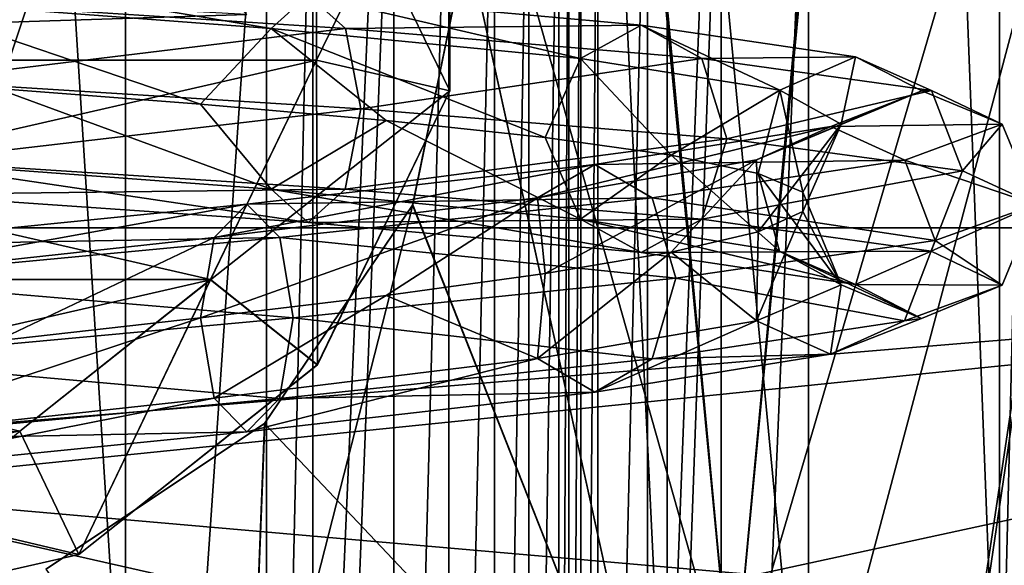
# Model space of a CAD drawing. Header units: millimetres. Extents: x -147 to 148, y -145 to 204.
# Tile 475 of 571: x 90.52 to 92.68, y 12.12 to 13.32. Entities that reach past the tile are written whole.
import ezdxf

# ---------------------------------------------------------------- set-up
doc = ezdxf.new("R2010")
doc.units = ezdxf.units.MM
doc.header["$LTSCALE"] = 26.699852
for name, color, linetype in [('1221', 7, 'CONTINUOUS'), ('1498', 7, 'CONTINUOUS'), ('1505', 7, 'CONTINUOUS'), ('1508', 7, 'CONTINUOUS'), ('1510', 7, 'CONTINUOUS'), ('1511', 7, 'CONTINUOUS'), ('1512', 7, 'CONTINUOUS'), ('1514', 7, 'CONTINUOUS'), ('1523', 7, 'CONTINUOUS'), ('1524', 7, 'CONTINUOUS'), ('1527', 7, 'CONTINUOUS'), ('1905', 7, 'CONTINUOUS'), ('1967', 7, 'CONTINUOUS'), ('1969', 7, 'CONTINUOUS'), ('1985', 7, 'CONTINUOUS'), ('2007', 7, 'CONTINUOUS'), ('2011', 7, 'CONTINUOUS'), ('743', 7, 'CONTINUOUS'), ('744', 7, 'CONTINUOUS'), ('765', 7, 'CONTINUOUS'), ('767', 7, 'CONTINUOUS'), ('916', 7, 'CONTINUOUS')]:
    doc.layers.add(name, color=color, linetype=linetype)

msp = doc.modelspace()

# ---------------------------------------------------------------- linework, layer by layer
at = {"layer": '1221', "color": 7, "linetype": 'CONTINUOUS', "true_color": 0xd8d8d8}
for points in [[(90.75, 9.5, 91.4), (90.75, 14, 91.4), (91.06, 14, 91.3507), (90.75, 9.5, 91.4)], [(90.75, 9.5, 91.4), (91.06, 14, 91.3507), (91.06, 9.5, 91.3507), (90.75, 9.5, 91.4)], [(91.06, 14, 91.3507), (91.1619, 14, 91.3112), (91.06, 9.5, 91.3507), (91.06, 14, 91.3507)], [(91.1619, 14, 91.3112), (91.1619, 9.5, 91.3112), (91.06, 9.5, 91.3507), (91.1619, 14, 91.3112)], [(91.1619, 14, 91.3112), (91.3394, 14, 91.2078), (91.1619, 9.5, 91.3112), (91.1619, 14, 91.3112)], [(91.1619, 9.5, 91.3112), (91.3394, 14, 91.2078), (91.3394, 9.5, 91.2078), (91.1619, 9.5, 91.3112)], [(91.3394, 14, 91.2078), (91.4604, 14, 91.1038), (91.3394, 9.5, 91.2078), (91.3394, 14, 91.2078)], [(91.3394, 9.5, 91.2078), (91.4604, 14, 91.1038), (91.4604, 9.5, 91.1038), (91.3394, 9.5, 91.2078)], [(91.4604, 14, 91.1038), (91.5606, 14, 90.9856), (91.4604, 9.5, 91.1038), (91.4604, 14, 91.1038)], [(91.4604, 9.5, 91.1038), (91.5606, 14, 90.9856), (91.5606, 9.5, 90.9856), (91.4604, 9.5, 91.1038)], [(91.5606, 14, 90.9856), (91.6357, 14, 90.8642), (91.5606, 9.5, 90.9856), (91.5606, 14, 90.9856)], [(91.5606, 9.5, 90.9856), (91.6357, 14, 90.8642), (91.6357, 9.5, 90.8642), (91.5606, 9.5, 90.9856)], [(91.6357, 14, 90.8642), (91.7021, 14, 90.7058), (91.6357, 9.5, 90.8642), (91.6357, 14, 90.8642)], [(91.6357, 9.5, 90.8642), (91.7021, 14, 90.7058), (91.7021, 9.5, 90.7058), (91.6357, 9.5, 90.8642)], [(91.7021, 14, 90.7058), (91.724, 14, 90.6266), (91.7021, 9.5, 90.7058), (91.7021, 14, 90.7058)], [(91.724, 14, 90.6266), (91.724, 9.5, 90.6266), (91.7021, 9.5, 90.7058), (91.724, 14, 90.6266)], [(91.75, 14, 90.4), (91.75, 9.5, 90.4), (91.724, 9.5, 90.6266), (91.75, 14, 90.4)], [(91.724, 14, 90.6266), (91.75, 14, 90.4), (91.724, 9.5, 90.6266), (91.724, 14, 90.6266)]]:
    msp.add_3dface(points, dxfattribs=at)
at = {"layer": '1498', "color": 7, "linetype": 'CONTINUOUS', "true_color": 0xd8d8d8}
for points in [[(91.5, 13.494, 86.8394), (91.9397, 11.5, 86.5698), (91.0198, 30.5, 87.0385), (91.5, 13.494, 86.8394)], [(91.0198, 30.5, 87.0385), (91.9397, 11.5, 86.5698), (91.9397, 30.5, 86.5698), (91.0198, 30.5, 87.0385)], [(91.9397, 30.5, 81.2302), (91.9397, 11.5, 81.2302), (91.5, 13.4951, 80.9606), (91.9397, 30.5, 81.2302)], [(92.6698, 11.5, 81.9603), (91.9397, 11.5, 81.2302), (92.6698, 30.5, 81.9603), (92.6698, 11.5, 81.9603)], [(92.6698, 30.5, 81.9603), (91.9397, 11.5, 81.2302), (91.9397, 30.5, 81.2302), (92.6698, 30.5, 81.9603)], [(91.9397, 11.5, 86.5698), (92.6698, 11.5, 85.8397), (91.9397, 30.5, 86.5698), (91.9397, 11.5, 86.5698)], [(91.9397, 30.5, 86.5698), (92.6698, 11.5, 85.8397), (92.6698, 30.5, 85.8397), (91.9397, 30.5, 86.5698)], [(93.1385, 11.5, 82.8802), (92.6698, 11.5, 81.9603), (93.1385, 30.5, 82.8802), (93.1385, 11.5, 82.8802)], [(93.1385, 30.5, 82.8802), (92.6698, 11.5, 81.9603), (92.6698, 30.5, 81.9603), (93.1385, 30.5, 82.8802)], [(92.6698, 11.5, 85.8397), (93.1385, 11.5, 84.9198), (92.6698, 30.5, 85.8397), (92.6698, 11.5, 85.8397)], [(92.6698, 30.5, 85.8397), (93.1385, 11.5, 84.9198), (93.1385, 30.5, 84.9198), (92.6698, 30.5, 85.8397)], [(91.3808, 12.914, 86.8972), (91.9397, 11.5, 86.5698), (91.5, 13.494, 86.8394), (91.3808, 12.914, 86.8972)], [(91.5, 13.4951, 80.9606), (91.9397, 11.5, 81.2302), (91.3813, 12.9152, 80.903), (91.5, 13.4951, 80.9606)], [(91.9397, 11.5, 81.2302), (91.0198, 11.5, 80.7615), (91.3813, 12.9152, 80.903), (91.9397, 11.5, 81.2302)], [(91.3813, 12.9152, 80.903), (91.0198, 11.5, 80.7615), (91.0565, 12.4352, 80.7737), (91.3813, 12.9152, 80.903)], [(91.0558, 12.4346, 87.0265), (91.9397, 11.5, 86.5698), (91.3808, 12.914, 86.8972), (91.0558, 12.4346, 87.0265)], [(90.5756, 12.1148, 87.1494), (91.0198, 11.5, 87.0385), (91.0558, 12.4346, 87.0265), (90.5756, 12.1148, 87.1494)], [(91.0565, 12.4352, 80.7737), (91.0198, 11.5, 80.7615), (90.576, 12.115, 80.6507), (91.0565, 12.4352, 80.7737)], [(91.0198, 11.5, 87.0385), (91.9397, 11.5, 86.5698), (91.0558, 12.4346, 87.0265), (91.0198, 11.5, 87.0385)]]:
    msp.add_3dface(points, dxfattribs=at)
at = {"layer": '1505', "color": 7, "linetype": 'CONTINUOUS', "true_color": 0xd8d8d8}
for points in [[(91.3808, 12.914, 86.8972), (91.5, 13.494, 86.8394), (91.3813, 12.9152, 80.903), (91.3808, 12.914, 86.8972)], [(91.5, 13.494, 86.8394), (91.5, 13.4951, 80.9606), (91.3813, 12.9152, 80.903), (91.5, 13.494, 86.8394)], [(91.0558, 12.4346, 87.0265), (91.3808, 12.914, 86.8972), (91.0565, 12.4352, 80.7737), (91.0558, 12.4346, 87.0265)], [(91.3808, 12.914, 86.8972), (91.3813, 12.9152, 80.903), (91.0565, 12.4352, 80.7737), (91.3808, 12.914, 86.8972)], [(90.5756, 12.1148, 87.1494), (91.0558, 12.4346, 87.0265), (90.576, 12.115, 80.6507), (90.5756, 12.1148, 87.1494)], [(91.0558, 12.4346, 87.0265), (91.0565, 12.4352, 80.7737), (90.576, 12.115, 80.6507), (91.0558, 12.4346, 87.0265)]]:
    msp.add_3dface(points, dxfattribs=at)
at = {"layer": '1508', "linetype": 'CONTINUOUS'}
for points in [[(88.8302, 13.2325, 69.9), (88.8302, 13.7675, 69.9), (91.1698, 13.7675, 69.9), (88.8302, 13.2325, 69.9)], [(91.1698, 13.2325, 69.9), (88.8302, 13.2325, 69.9), (91.1698, 13.7675, 69.9), (91.1698, 13.2325, 69.9)], [(89.0628, 12.7506, 69.9), (88.8302, 13.2325, 69.9), (90.9372, 12.7506, 69.9), (89.0628, 12.7506, 69.9)], [(90.9372, 12.7506, 69.9), (88.8302, 13.2325, 69.9), (91.1698, 13.2325, 69.9), (90.9372, 12.7506, 69.9)], [(90.5178, 12.4175, 69.9), (89.0628, 12.7506, 69.9), (90.9372, 12.7506, 69.9), (90.5178, 12.4175, 69.9)]]:
    msp.add_3dface(points, dxfattribs=at)
at = {"layer": '1510', "linetype": 'CONTINUOUS'}
for points in [[(91.1698, 13.2325, 90.4), (91.1698, 13.7675, 90.4), (88.8302, 13.2325, 90.4), (91.1698, 13.2325, 90.4)], [(88.8302, 13.2325, 90.4), (91.1698, 13.7675, 90.4), (88.8302, 13.7675, 90.4), (88.8302, 13.2325, 90.4)], [(89.0629, 12.7506, 90.4), (91.1698, 13.2325, 90.4), (88.8302, 13.2325, 90.4), (89.0629, 12.7506, 90.4)], [(90.9371, 12.7505, 90.4), (91.1698, 13.2325, 90.4), (89.0629, 12.7506, 90.4), (90.9371, 12.7505, 90.4)], [(89.4822, 12.4175, 90.4), (90.9371, 12.7505, 90.4), (89.0629, 12.7506, 90.4), (89.4822, 12.4175, 90.4)], [(90.5178, 12.4175, 90.4), (90.9371, 12.7505, 90.4), (89.4822, 12.4175, 90.4), (90.5178, 12.4175, 90.4)]]:
    msp.add_3dface(points, dxfattribs=at)
at = {"layer": '1511', "linetype": 'CONTINUOUS'}
for points in [[(91.4622, 13.8344, 70.2), (91.4623, 13.8343, 90.1), (91.4623, 13.1656, 70.2), (91.4622, 13.8344, 70.2)], [(91.4623, 13.8343, 90.1), (91.4622, 13.1655, 90.1), (91.4623, 13.1656, 70.2), (91.4623, 13.8343, 90.1)], [(91.4622, 13.1655, 90.1), (91.1715, 12.5632, 90.1), (91.1716, 12.5633, 70.2), (91.4622, 13.1655, 90.1)], [(91.4623, 13.1656, 70.2), (91.4622, 13.1655, 90.1), (91.1716, 12.5633, 70.2), (91.4623, 13.1656, 70.2)], [(91.1715, 12.5632, 90.1), (90.6477, 12.1471, 90.1), (90.6478, 12.1471, 70.2), (91.1715, 12.5632, 90.1)], [(91.1716, 12.5633, 70.2), (91.1715, 12.5632, 90.1), (90.6478, 12.1471, 70.2), (91.1716, 12.5633, 70.2)], [(90, 12, 90.1), (90, 12, 70.2), (90.6478, 12.1471, 70.2), (90, 12, 90.1)], [(90.6477, 12.1471, 90.1), (90, 12, 90.1), (90.6478, 12.1471, 70.2), (90.6477, 12.1471, 90.1)]]:
    msp.add_3dface(points, dxfattribs=at)
at = {"layer": '1512', "linetype": 'CONTINUOUS'}
for points in [[(91.1698, 13.7675, 69.9), (91.4622, 13.8344, 70.2), (91.4623, 13.1656, 70.2), (91.1698, 13.7675, 69.9)], [(91.1698, 13.2325, 69.9), (91.1698, 13.7675, 69.9), (91.4623, 13.1656, 70.2), (91.1698, 13.2325, 69.9)], [(90.9372, 12.7506, 69.9), (91.1698, 13.2325, 69.9), (91.1716, 12.5633, 70.2), (90.9372, 12.7506, 69.9)], [(91.1698, 13.2325, 69.9), (91.4623, 13.1656, 70.2), (91.1716, 12.5633, 70.2), (91.1698, 13.2325, 69.9)], [(90.5178, 12.4175, 69.9), (90.9372, 12.7506, 69.9), (90.6478, 12.1471, 70.2), (90.5178, 12.4175, 69.9)], [(90.9372, 12.7506, 69.9), (91.1716, 12.5633, 70.2), (90.6478, 12.1471, 70.2), (90.9372, 12.7506, 69.9)], [(90, 12, 70.2), (90.5178, 12.4175, 69.9), (90.6478, 12.1471, 70.2), (90, 12, 70.2)]]:
    msp.add_3dface(points, dxfattribs=at)
at = {"layer": '1514', "linetype": 'CONTINUOUS'}
for points in [[(91.1698, 13.7675, 90.4), (91.1698, 13.2325, 90.4), (91.4623, 13.8343, 90.1), (91.1698, 13.7675, 90.4)], [(91.1698, 13.2325, 90.4), (91.4622, 13.1655, 90.1), (91.4623, 13.8343, 90.1), (91.1698, 13.2325, 90.4)], [(91.1698, 13.2325, 90.4), (90.9371, 12.7505, 90.4), (91.4622, 13.1655, 90.1), (91.1698, 13.2325, 90.4)], [(90.9371, 12.7505, 90.4), (91.1715, 12.5632, 90.1), (91.4622, 13.1655, 90.1), (90.9371, 12.7505, 90.4)], [(90.9371, 12.7505, 90.4), (90.5178, 12.4175, 90.4), (90.6477, 12.1471, 90.1), (90.9371, 12.7505, 90.4)], [(90.9371, 12.7505, 90.4), (90.6477, 12.1471, 90.1), (91.1715, 12.5632, 90.1), (90.9371, 12.7505, 90.4)], [(90.5178, 12.4175, 90.4), (90, 12.3, 90.4), (90.6477, 12.1471, 90.1), (90.5178, 12.4175, 90.4)], [(90, 12.3, 90.4), (90, 12, 90.1), (90.6477, 12.1471, 90.1), (90, 12.3, 90.4)]]:
    msp.add_3dface(points, dxfattribs=at)
at = {"layer": '1523', "linetype": 'CONTINUOUS'}
for points in [[(90.2428, 13.3643, 81.5895), (91.0702, 13.3026, 81.8379), (90.2613, 13.4375, 81.4135), (90.2428, 13.3643, 81.5895)], [(90.2613, 13.4375, 81.4135), (91.0702, 13.3026, 81.8379), (91.1517, 13.3759, 81.6809), (90.2613, 13.4375, 81.4135)], [(90.4678, 13.1707, 81.6992), (90.9152, 13.136, 81.8445), (90.2428, 13.3643, 81.5895), (90.4678, 13.1707, 81.6992)], [(90.2428, 13.3643, 81.5895), (90.9152, 13.136, 81.8445), (91.0702, 13.3026, 81.8379), (90.2428, 13.3643, 81.5895)], [(90.2798, 13.364, 81.2376), (91.1517, 13.3759, 81.6809), (91.2332, 13.3023, 81.5239), (90.2798, 13.364, 81.2376)], [(90.2798, 13.364, 81.2376), (91.2332, 13.3023, 81.5239), (90.2875, 13.1875, 81.1651), (90.2798, 13.364, 81.2376)], [(91.0702, 13.3026, 81.8379), (91.7496, 13.2367, 82.3715), (91.1517, 13.3759, 81.6809), (91.0702, 13.3026, 81.8379)], [(91.1517, 13.3759, 81.6809), (91.7496, 13.2367, 82.3715), (91.8828, 13.3099, 82.255), (91.1517, 13.3759, 81.6809)], [(91.1517, 13.3759, 81.6809), (91.8828, 13.3099, 82.255), (91.2332, 13.3023, 81.5239), (91.1517, 13.3759, 81.6809)], [(90.2875, 13.1875, 81.1651), (91.2332, 13.3023, 81.5239), (91.2668, 13.1259, 81.4591), (90.2875, 13.1875, 81.1651)], [(90.9152, 13.136, 81.8445), (91.3225, 13.1, 82.0797), (91.0702, 13.3026, 81.8379), (90.9152, 13.136, 81.8445)], [(91.3225, 13.1, 82.0797), (91.6721, 13.0627, 82.3945), (91.0702, 13.3026, 81.8379), (91.3225, 13.1, 82.0797)], [(91.0702, 13.3026, 81.8379), (91.6721, 13.0627, 82.3945), (91.7496, 13.2367, 82.3715), (91.0702, 13.3026, 81.8379)], [(91.2332, 13.3023, 81.5239), (91.8828, 13.3099, 82.255), (92.016, 13.2364, 82.1387), (91.2332, 13.3023, 81.5239)], [(91.2332, 13.3023, 81.5239), (92.016, 13.2364, 82.1387), (91.2668, 13.1259, 81.4591), (91.2332, 13.3023, 81.5239)], [(91.7496, 13.2367, 82.3715), (92.1871, 13.1666, 83.1163), (91.8828, 13.3099, 82.255), (91.7496, 13.2367, 82.3715)], [(91.8828, 13.3099, 82.255), (92.1871, 13.1666, 83.1163), (92.3537, 13.2398, 83.0566), (91.8828, 13.3099, 82.255)], [(91.8828, 13.3099, 82.255), (92.3537, 13.2398, 83.0566), (92.016, 13.2364, 82.1387), (91.8828, 13.3099, 82.255)], [(91.2668, 13.1259, 81.4591), (92.016, 13.2364, 82.1387), (92.0709, 13.0599, 82.0907), (91.2668, 13.1259, 81.4591)], [(91.6721, 13.0627, 82.3945), (91.9486, 13.024, 82.775), (91.7496, 13.2367, 82.3715), (91.6721, 13.0627, 82.3945)], [(91.7496, 13.2367, 82.3715), (91.9486, 13.024, 82.775), (92.1871, 13.1666, 83.1163), (91.7496, 13.2367, 82.3715)], [(92.016, 13.2364, 82.1387), (92.3537, 13.2398, 83.0566), (92.5201, 13.1663, 82.9969), (92.016, 13.2364, 82.1387)], [(92.016, 13.2364, 82.1387), (92.5201, 13.1663, 82.9969), (92.0709, 13.0599, 82.0907), (92.016, 13.2364, 82.1387)], [(92.1871, 13.1666, 83.1163), (92.3222, 13.0922, 83.9695), (92.3537, 13.2398, 83.0566), (92.1871, 13.1666, 83.1163)], [(92.3537, 13.2398, 83.0566), (92.3222, 13.0922, 83.9695), (92.4991, 13.1654, 83.9748), (92.3537, 13.2398, 83.0566)], [(92.3537, 13.2398, 83.0566), (92.4991, 13.1654, 83.9748), (92.5201, 13.1663, 82.9969), (92.3537, 13.2398, 83.0566)], [(91.9486, 13.024, 82.775), (92.1399, 12.984, 83.2047), (92.1871, 13.1666, 83.1163), (91.9486, 13.024, 82.775)], [(92.0709, 13.0599, 82.0907), (92.5201, 13.1663, 82.9969), (92.5888, 12.9898, 82.9723), (92.0709, 13.0599, 82.0907)], [(92.3222, 13.0922, 83.9695), (92.1363, 13.0135, 84.8131), (92.4991, 13.1654, 83.9748), (92.3222, 13.0922, 83.9695)], [(92.4991, 13.1654, 83.9748), (92.1363, 13.0135, 84.8131), (92.299, 13.0867, 84.8826), (92.4991, 13.1654, 83.9748)], [(92.1399, 12.984, 83.2047), (92.2377, 12.9427, 83.6648), (92.1871, 13.1666, 83.1163), (92.1399, 12.984, 83.2047)], [(92.1871, 13.1666, 83.1163), (92.2377, 12.9427, 83.6648), (92.3222, 13.0922, 83.9695), (92.1871, 13.1666, 83.1163)], [(92.4991, 13.1654, 83.9748), (92.299, 13.0867, 84.8826), (92.6759, 13.0919, 83.9801), (92.4991, 13.1654, 83.9748)], [(92.5201, 13.1663, 82.9969), (92.4991, 13.1654, 83.9748), (92.6759, 13.0919, 83.9801), (92.5201, 13.1663, 82.9969)], [(92.5201, 13.1663, 82.9969), (92.6759, 13.0919, 83.9801), (92.5888, 12.9898, 82.9723), (92.5201, 13.1663, 82.9969)], [(92.1363, 13.0135, 84.8131), (91.655, 12.9306, 85.5304), (92.299, 13.0867, 84.8826), (92.1363, 13.0135, 84.8131)], [(92.299, 13.0867, 84.8826), (91.655, 12.9306, 85.5304), (91.7811, 13.0038, 85.6546), (92.299, 13.0867, 84.8826)], [(92.299, 13.0867, 84.8826), (91.7811, 13.0038, 85.6546), (92.4616, 13.0132, 84.9521), (92.299, 13.0867, 84.8826)], [(92.3222, 13.0922, 83.9695), (92.1399, 12.856, 84.5953), (92.1363, 13.0135, 84.8131), (92.3222, 13.0922, 83.9695)], [(92.2377, 12.9, 84.1352), (92.1399, 12.856, 84.5953), (92.3222, 13.0922, 83.9695), (92.2377, 12.9, 84.1352)], [(92.2377, 12.9427, 83.6648), (92.2377, 12.9, 84.1352), (92.3222, 13.0922, 83.9695), (92.2377, 12.9427, 83.6648)], [(92.6759, 13.0919, 83.9801), (92.299, 13.0867, 84.8826), (92.4616, 13.0132, 84.9521), (92.6759, 13.0919, 83.9801)], [(92.6759, 13.0919, 83.9801), (92.4616, 13.0132, 84.9521), (92.7488, 12.9154, 83.9823), (92.6759, 13.0919, 83.9801)], [(92.5888, 12.9898, 82.9723), (92.6759, 13.0919, 83.9801), (92.7488, 12.9154, 83.9823), (92.5888, 12.9898, 82.9723)], [(91.655, 12.9306, 85.5304), (90.9449, 12.8434, 86.0224), (91.7811, 13.0038, 85.6546), (91.655, 12.9306, 85.5304)], [(91.7811, 13.0038, 85.6546), (90.9449, 12.8434, 86.0224), (91.0169, 12.9167, 86.184), (91.7811, 13.0038, 85.6546)], [(91.7811, 13.0038, 85.6546), (91.0169, 12.9167, 86.184), (91.9071, 12.9303, 85.7788), (91.7811, 13.0038, 85.6546)], [(92.1363, 13.0135, 84.8131), (91.6721, 12.764, 85.4055), (91.655, 12.9306, 85.5304), (92.1363, 13.0135, 84.8131)], [(91.9486, 12.8107, 85.025), (91.6721, 12.764, 85.4055), (92.1363, 13.0135, 84.8131), (91.9486, 12.8107, 85.025)], [(92.4616, 13.0132, 84.9521), (91.7811, 13.0038, 85.6546), (91.9071, 12.9303, 85.7788), (92.4616, 13.0132, 84.9521)], [(92.4616, 13.0132, 84.9521), (91.9071, 12.9303, 85.7788), (92.5287, 12.8367, 84.9808), (92.4616, 13.0132, 84.9521)], [(92.1399, 12.856, 84.5953), (91.9486, 12.8107, 85.025), (92.1363, 13.0135, 84.8131), (92.1399, 12.856, 84.5953)], [(92.7488, 12.9154, 83.9823), (92.4616, 13.0132, 84.9521), (92.5287, 12.8367, 84.9808), (92.7488, 12.9154, 83.9823)], [(90.9449, 12.8434, 86.0224), (90.1042, 12.752, 86.2209), (91.0169, 12.9167, 86.184), (90.9449, 12.8434, 86.0224)], [(91.0169, 12.9167, 86.184), (90.1042, 12.752, 86.2209), (90.1122, 12.8253, 86.3977), (91.0169, 12.9167, 86.184)], [(91.0169, 12.9167, 86.184), (90.1122, 12.8253, 86.3977), (91.0889, 12.8432, 86.3456), (91.0169, 12.9167, 86.184)], [(91.3225, 12.716, 85.7203), (90.9152, 12.6667, 85.9555), (91.655, 12.9306, 85.5304), (91.3225, 12.716, 85.7203)], [(91.655, 12.9306, 85.5304), (90.9152, 12.6667, 85.9555), (90.9449, 12.8434, 86.0224), (91.655, 12.9306, 85.5304)], [(91.9071, 12.9303, 85.7788), (91.0169, 12.9167, 86.184), (91.0889, 12.8432, 86.3456), (91.9071, 12.9303, 85.7788)], [(91.9071, 12.9303, 85.7788), (91.0889, 12.8432, 86.3456), (91.959, 12.7538, 85.8299), (91.9071, 12.9303, 85.7788)], [(91.6721, 12.764, 85.4055), (91.3225, 12.716, 85.7203), (91.655, 12.9306, 85.5304), (91.6721, 12.764, 85.4055)], [(92.5287, 12.8367, 84.9808), (91.9071, 12.9303, 85.7788), (91.959, 12.7538, 85.8299), (92.5287, 12.8367, 84.9808)], [(90.9449, 12.8434, 86.0224), (90.4678, 12.616, 86.1008), (90.1042, 12.752, 86.2209), (90.9449, 12.8434, 86.0224)], [(91.0889, 12.8432, 86.3456), (90.1122, 12.8253, 86.3977), (90.1201, 12.7518, 86.5744), (91.0889, 12.8432, 86.3456)], [(91.0889, 12.8432, 86.3456), (90.1201, 12.7518, 86.5744), (91.1185, 12.6667, 86.4123), (91.0889, 12.8432, 86.3456)], [(90.9152, 12.6667, 85.9555), (90.4678, 12.616, 86.1008), (90.9449, 12.8434, 86.0224), (90.9152, 12.6667, 85.9555)], [(91.959, 12.7538, 85.8299), (91.0889, 12.8432, 86.3456), (91.1185, 12.6667, 86.4123), (91.959, 12.7538, 85.8299)], [(91.1185, 12.6667, 86.4123), (90.1201, 12.7518, 86.5744), (90.1234, 12.5753, 86.6472), (91.1185, 12.6667, 86.4123)]]:
    msp.add_3dface(points, dxfattribs=at)
at = {"layer": '1524', "linetype": 'CONTINUOUS'}
for points in [[(90.4678, 13.1707, 81.6992), (90.2428, 13.011, 81.5898), (91.07, 12.9494, 81.8382), (90.4678, 13.1707, 81.6992)], [(90.2875, 13.1875, 81.1651), (91.2668, 13.1259, 81.4591), (90.2798, 13.0107, 81.2379), (90.2875, 13.1875, 81.1651)], [(90.9152, 13.136, 81.8445), (90.4678, 13.1707, 81.6992), (91.07, 12.9494, 81.8382), (90.9152, 13.136, 81.8445)], [(91.3225, 13.1, 82.0797), (90.9152, 13.136, 81.8445), (91.07, 12.9494, 81.8382), (91.3225, 13.1, 82.0797)], [(90.2798, 13.0107, 81.2379), (91.2668, 13.1259, 81.4591), (91.233, 12.9491, 81.5241), (90.2798, 13.0107, 81.2379)], [(91.2668, 13.1259, 81.4591), (92.0709, 13.0599, 82.0907), (91.233, 12.9491, 81.5241), (91.2668, 13.1259, 81.4591)], [(91.3225, 13.1, 82.0797), (91.07, 12.9494, 81.8382), (91.7493, 12.8834, 82.3716), (91.3225, 13.1, 82.0797)], [(91.6721, 13.0627, 82.3945), (91.3225, 13.1, 82.0797), (91.7493, 12.8834, 82.3716), (91.6721, 13.0627, 82.3945)], [(91.9486, 13.024, 82.775), (91.6721, 13.0627, 82.3945), (91.7493, 12.8834, 82.3716), (91.9486, 13.024, 82.775)], [(91.233, 12.9491, 81.5241), (92.0709, 13.0599, 82.0907), (92.0158, 12.8832, 82.1388), (91.233, 12.9491, 81.5241)], [(92.0709, 13.0599, 82.0907), (92.5888, 12.9898, 82.9723), (92.0158, 12.8832, 82.1388), (92.0709, 13.0599, 82.0907)], [(91.9486, 13.024, 82.775), (91.7493, 12.8834, 82.3716), (92.1868, 12.8133, 83.1164), (91.9486, 13.024, 82.775)], [(92.1399, 12.984, 83.2047), (91.9486, 13.024, 82.775), (92.1868, 12.8133, 83.1164), (92.1399, 12.984, 83.2047)], [(90.2613, 12.9375, 81.4139), (91.1515, 12.8759, 81.6812), (90.2428, 13.011, 81.5898), (90.2613, 12.9375, 81.4139)], [(90.2428, 13.011, 81.5898), (91.1515, 12.8759, 81.6812), (91.07, 12.9494, 81.8382), (90.2428, 13.011, 81.5898)], [(90.2798, 13.0107, 81.2379), (91.233, 12.9491, 81.5241), (90.2613, 12.9375, 81.4139), (90.2798, 13.0107, 81.2379)], [(92.0158, 12.8832, 82.1388), (92.5888, 12.9898, 82.9723), (92.5199, 12.813, 82.997), (92.0158, 12.8832, 82.1388)], [(92.2377, 12.9427, 83.6648), (92.1399, 12.984, 83.2047), (92.3219, 12.7389, 83.9695), (92.2377, 12.9427, 83.6648)], [(92.1399, 12.984, 83.2047), (92.1868, 12.8133, 83.1164), (92.3219, 12.7389, 83.9695), (92.1399, 12.984, 83.2047)], [(92.5888, 12.9898, 82.9723), (92.7488, 12.9154, 83.9823), (92.5199, 12.813, 82.997), (92.5888, 12.9898, 82.9723)], [(90.2613, 12.9375, 81.4139), (91.233, 12.9491, 81.5241), (91.1515, 12.8759, 81.6812), (90.2613, 12.9375, 81.4139)], [(91.1515, 12.8759, 81.6812), (91.8825, 12.8099, 82.2553), (91.07, 12.9494, 81.8382), (91.1515, 12.8759, 81.6812)], [(91.07, 12.9494, 81.8382), (91.8825, 12.8099, 82.2553), (91.7493, 12.8834, 82.3716), (91.07, 12.9494, 81.8382)], [(91.233, 12.9491, 81.5241), (92.0158, 12.8832, 82.1388), (91.1515, 12.8759, 81.6812), (91.233, 12.9491, 81.5241)], [(92.2377, 12.9, 84.1352), (92.2377, 12.9427, 83.6648), (92.3219, 12.7389, 83.9695), (92.2377, 12.9, 84.1352)], [(92.5199, 12.813, 82.997), (92.7488, 12.9154, 83.9823), (92.6756, 12.7386, 83.9801), (92.5199, 12.813, 82.997)], [(92.7488, 12.9154, 83.9823), (92.5287, 12.8367, 84.9808), (92.6756, 12.7386, 83.9801), (92.7488, 12.9154, 83.9823)], [(92.1399, 12.856, 84.5953), (92.2377, 12.9, 84.1352), (92.136, 12.6602, 84.813), (92.1399, 12.856, 84.5953)], [(92.2377, 12.9, 84.1352), (92.3219, 12.7389, 83.9695), (92.136, 12.6602, 84.813), (92.2377, 12.9, 84.1352)], [(91.1515, 12.8759, 81.6812), (92.0158, 12.8832, 82.1388), (91.8825, 12.8099, 82.2553), (91.1515, 12.8759, 81.6812)], [(91.8825, 12.8099, 82.2553), (92.3533, 12.7398, 83.0567), (91.7493, 12.8834, 82.3716), (91.8825, 12.8099, 82.2553)], [(91.7493, 12.8834, 82.3716), (92.3533, 12.7398, 83.0567), (92.1868, 12.8133, 83.1164), (91.7493, 12.8834, 82.3716)], [(92.0158, 12.8832, 82.1388), (92.5199, 12.813, 82.997), (91.8825, 12.8099, 82.2553), (92.0158, 12.8832, 82.1388)], [(91.9486, 12.8107, 85.025), (92.1399, 12.856, 84.5953), (92.136, 12.6602, 84.813), (91.9486, 12.8107, 85.025)], [(92.5287, 12.8367, 84.9808), (91.959, 12.7538, 85.8299), (92.4614, 12.66, 84.952), (92.5287, 12.8367, 84.9808)], [(92.6756, 12.7386, 83.9801), (92.5287, 12.8367, 84.9808), (92.4614, 12.66, 84.952), (92.6756, 12.7386, 83.9801)], [(91.6721, 12.764, 85.4055), (91.9486, 12.8107, 85.025), (91.6548, 12.5773, 85.5302), (91.6721, 12.764, 85.4055)], [(91.9486, 12.8107, 85.025), (92.136, 12.6602, 84.813), (91.6548, 12.5773, 85.5302), (91.9486, 12.8107, 85.025)], [(91.8825, 12.8099, 82.2553), (92.5199, 12.813, 82.997), (92.3533, 12.7398, 83.0567), (91.8825, 12.8099, 82.2553)], [(92.3533, 12.7398, 83.0567), (92.4987, 12.6654, 83.9748), (92.1868, 12.8133, 83.1164), (92.3533, 12.7398, 83.0567)], [(92.1868, 12.8133, 83.1164), (92.4987, 12.6654, 83.9748), (92.3219, 12.7389, 83.9695), (92.1868, 12.8133, 83.1164)], [(92.5199, 12.813, 82.997), (92.6756, 12.7386, 83.9801), (92.3533, 12.7398, 83.0567), (92.5199, 12.813, 82.997)], [(91.3225, 12.716, 85.7203), (91.6721, 12.764, 85.4055), (91.6548, 12.5773, 85.5302), (91.3225, 12.716, 85.7203)], [(91.959, 12.7538, 85.8299), (91.1185, 12.6667, 86.4123), (91.9069, 12.577, 85.7786), (91.959, 12.7538, 85.8299)], [(92.4614, 12.66, 84.952), (91.959, 12.7538, 85.8299), (91.9069, 12.577, 85.7786), (92.4614, 12.66, 84.952)], [(92.3219, 12.7389, 83.9695), (92.2986, 12.5867, 84.8825), (92.136, 12.6602, 84.813), (92.3219, 12.7389, 83.9695)], [(92.4987, 12.6654, 83.9748), (92.2986, 12.5867, 84.8825), (92.3219, 12.7389, 83.9695), (92.4987, 12.6654, 83.9748)], [(92.3533, 12.7398, 83.0567), (92.6756, 12.7386, 83.9801), (92.4987, 12.6654, 83.9748), (92.3533, 12.7398, 83.0567)], [(92.6756, 12.7386, 83.9801), (92.4614, 12.66, 84.952), (92.4987, 12.6654, 83.9748), (92.6756, 12.7386, 83.9801)], [(90.9152, 12.6667, 85.9555), (91.3225, 12.716, 85.7203), (90.9448, 12.4902, 86.0221), (90.9152, 12.6667, 85.9555)], [(91.3225, 12.716, 85.7203), (91.6548, 12.5773, 85.5302), (90.9448, 12.4902, 86.0221), (91.3225, 12.716, 85.7203)], [(90.4678, 12.616, 86.1008), (90.9152, 12.6667, 85.9555), (90.1042, 12.3988, 86.2206), (90.4678, 12.616, 86.1008)], [(90.9152, 12.6667, 85.9555), (90.9448, 12.4902, 86.0221), (90.1042, 12.3988, 86.2206), (90.9152, 12.6667, 85.9555)], [(91.1185, 12.6667, 86.4123), (90.1234, 12.5753, 86.6472), (91.0887, 12.4899, 86.3454), (91.1185, 12.6667, 86.4123)], [(91.9069, 12.577, 85.7786), (91.1185, 12.6667, 86.4123), (91.0887, 12.4899, 86.3454), (91.9069, 12.577, 85.7786)], [(92.136, 12.6602, 84.813), (91.7808, 12.5038, 85.6544), (91.6548, 12.5773, 85.5302), (92.136, 12.6602, 84.813)], [(92.2986, 12.5867, 84.8825), (91.7808, 12.5038, 85.6544), (92.136, 12.6602, 84.813), (92.2986, 12.5867, 84.8825)], [(92.4614, 12.66, 84.952), (91.9069, 12.577, 85.7786), (92.2986, 12.5867, 84.8825), (92.4614, 12.66, 84.952)], [(92.4987, 12.6654, 83.9748), (92.4614, 12.66, 84.952), (92.2986, 12.5867, 84.8825), (92.4987, 12.6654, 83.9748)], [(92.2986, 12.5867, 84.8825), (91.9069, 12.577, 85.7786), (91.7808, 12.5038, 85.6544), (92.2986, 12.5867, 84.8825)], [(91.0887, 12.4899, 86.3454), (90.1234, 12.5753, 86.6472), (90.1201, 12.3985, 86.5741), (91.0887, 12.4899, 86.3454)], [(91.6548, 12.5773, 85.5302), (91.0168, 12.4167, 86.1837), (90.9448, 12.4902, 86.0221), (91.6548, 12.5773, 85.5302)], [(91.7808, 12.5038, 85.6544), (91.0168, 12.4167, 86.1837), (91.6548, 12.5773, 85.5302), (91.7808, 12.5038, 85.6544)], [(91.9069, 12.577, 85.7786), (91.0887, 12.4899, 86.3454), (91.7808, 12.5038, 85.6544), (91.9069, 12.577, 85.7786)], [(91.7808, 12.5038, 85.6544), (91.0887, 12.4899, 86.3454), (91.0168, 12.4167, 86.1837), (91.7808, 12.5038, 85.6544)], [(90.9448, 12.4902, 86.0221), (90.1122, 12.3253, 86.3973), (90.1042, 12.3988, 86.2206), (90.9448, 12.4902, 86.0221)], [(91.0168, 12.4167, 86.1837), (90.1122, 12.3253, 86.3973), (90.9448, 12.4902, 86.0221), (91.0168, 12.4167, 86.1837)], [(91.0887, 12.4899, 86.3454), (90.1201, 12.3985, 86.5741), (91.0168, 12.4167, 86.1837), (91.0887, 12.4899, 86.3454)], [(91.0168, 12.4167, 86.1837), (90.1201, 12.3985, 86.5741), (90.1122, 12.3253, 86.3973), (91.0168, 12.4167, 86.1837)]]:
    msp.add_3dface(points, dxfattribs=at)
at = {"layer": '1527', "linetype": 'CONTINUOUS'}
for points in [[(90.9448, 13.4068, 86.0221), (90.1744, 13.3056, 86.3937), (90.162, 13.3791, 86.2173), (90.9448, 13.4068, 86.0221)], [(91.0168, 13.3333, 86.1837), (90.1744, 13.3056, 86.3937), (90.9448, 13.4068, 86.0221), (91.0168, 13.3333, 86.1837)], [(91.0168, 13.3333, 86.1837), (90.1867, 13.3788, 86.5703), (90.1744, 13.3056, 86.3937), (91.0168, 13.3333, 86.1837)]]:
    msp.add_3dface(points, dxfattribs=at)
at = {"layer": '1905', "color": 7, "linetype": 'CONTINUOUS', "true_color": 0xd8d8d8}
for points in [[(25.1061, 11.2212, 25.9), (23.6432, 14.0429, 25.9), (145.5, 45.5, 25.9), (25.1061, 11.2212, 25.9)], [(25.1061, 11.2212, 25.9), (145.5, 45.5, 25.9), (82.2579, 25.8661, 25.9), (25.1061, 11.2212, 25.9)]]:
    msp.add_3dface(points, dxfattribs=at)
at = {"layer": '1967', "color": 7, "linetype": 'CONTINUOUS', "true_color": 0xd8d8d8}
for points in [[(88.9083, 19.0945, 29.493), (91.5311, 19.0642, 29.4935), (89.1378, 11.7682, 29.6208), (88.9083, 19.0945, 29.493)], [(89.1378, 11.7682, 29.6208), (91.5311, 19.0642, 29.4935), (90.1764, 11.7987, 29.6203), (89.1378, 11.7682, 29.6208)], [(90.1764, 11.7987, 29.6203), (91.5311, 19.0642, 29.4935), (91.2137, 11.7372, 29.6214), (90.1764, 11.7987, 29.6203)], [(91.2137, 11.7372, 29.6214), (91.5311, 19.0642, 29.4935), (92.2416, 11.5851, 29.624), (91.2137, 11.7372, 29.6214)], [(91.5311, 19.0642, 29.4935), (94.1273, 18.6744, 29.5003), (92.2416, 11.5851, 29.624), (91.5311, 19.0642, 29.4935)], [(92.2416, 11.5851, 29.624), (94.1273, 18.6744, 29.5003), (93.252, 11.3428, 29.6283), (92.2416, 11.5851, 29.624)]]:
    msp.add_3dface(points, dxfattribs=at)
at = {"layer": '1969', "color": 7, "linetype": 'CONTINUOUS', "true_color": 0xd8d8d8}
for points in [[(92.0836, 11.8177, 33.6707), (90.018, 19.1257, 33.7982), (90, 12, 33.6739), (92.0836, 11.8177, 33.6707)], [(91.3886, 19.0752, 33.7974), (90.018, 19.1257, 33.7982), (92.0836, 11.8177, 33.6707), (91.3886, 19.0752, 33.7974)], [(92.745, 18.9276, 33.7948), (91.3886, 19.0752, 33.7974), (92.0836, 11.8177, 33.6707), (92.745, 18.9276, 33.7948)], [(94.1039, 11.2764, 33.6612), (92.745, 18.9276, 33.7948), (92.0836, 11.8177, 33.6707), (94.1039, 11.2764, 33.6612)]]:
    msp.add_3dface(points, dxfattribs=at)
at = {"layer": '1985', "color": 7, "linetype": 'CONTINUOUS', "true_color": 0xd8d8d8}
for points in [[(90.0444, 19.1258, 39.0303), (91.4051, 19.0738, 39.0312), (90, 12, 39.1546), (90.0444, 19.1258, 39.0303)], [(90, 12, 39.1546), (91.4051, 19.0738, 39.0312), (92.0836, 11.8177, 39.1578), (90, 12, 39.1546)], [(91.4051, 19.0738, 39.0312), (92.7593, 18.9254, 39.0338), (92.0836, 11.8177, 39.1578), (91.4051, 19.0738, 39.0312)], [(92.7593, 18.9254, 39.0338), (94.0963, 18.6811, 39.038), (92.0836, 11.8177, 39.1578), (92.7593, 18.9254, 39.0338)], [(92.0836, 11.8177, 39.1578), (94.0963, 18.6811, 39.038), (94.1039, 11.2764, 39.1673), (92.0836, 11.8177, 39.1578)]]:
    msp.add_3dface(points, dxfattribs=at)
at = {"layer": '2007', "color": 7, "linetype": 'CONTINUOUS', "true_color": 0xd8d8d8}
for points in [[(86.5489, 13.6195, 42.9), (84.3521, 12.8647, 42.9), (93.4511, 13.6195, 42.9), (86.5489, 13.6195, 42.9)], [(93.4511, 13.6195, 42.9), (84.3521, 12.8647, 42.9), (95.6479, 12.8647, 42.9), (93.4511, 13.6195, 42.9)], [(82.3098, 11.7584, 42.9), (90, 12.2887, 42.9), (95.6479, 12.8647, 42.9), (82.3098, 11.7584, 42.9)], [(84.3521, 12.8647, 42.9), (82.3098, 11.7584, 42.9), (95.6479, 12.8647, 42.9), (84.3521, 12.8647, 42.9)], [(90, 12.2887, 42.9), (92.1336, 12.102, 42.9), (95.6479, 12.8647, 42.9), (90, 12.2887, 42.9)], [(95.6479, 12.8647, 42.9), (92.1336, 12.102, 42.9), (97.6902, 11.7584, 42.9), (95.6479, 12.8647, 42.9)]]:
    msp.add_3dface(points, dxfattribs=at)
at = {"layer": '2011', "color": 7, "linetype": 'CONTINUOUS', "true_color": 0xd8d8d8}
for points in [[(90, 12, 42.4), (92.0841, 11.8176, 42.4), (90, 12.2887, 42.9), (90, 12, 42.4)], [(92.0841, 11.8176, 42.4), (92.1336, 12.102, 42.9), (90, 12.2887, 42.9), (92.0841, 11.8176, 42.4)]]:
    msp.add_3dface(points, dxfattribs=at)
at = {"layer": '743', "color": 7, "linetype": 'CONTINUOUS', "true_color": 0xd8d8d8}
for points in [[(92.9464, 23.3145, 93.4), (90, 23.5, 93.4), (92.9465, -23.3145, 93.4), (92.9464, 23.3145, 93.4)], [(92.9465, -23.3145, 93.4), (90, 23.5, 93.4), (90, -23.5, 93.4), (92.9465, -23.3145, 93.4)]]:
    msp.add_3dface(points, dxfattribs=at)
at = {"layer": '744', "color": 7, "linetype": 'CONTINUOUS', "true_color": 0xd8d8d8}
for points in [[(89.25, 9.5, 91.4), (89.25, 14, 91.4), (90.75, 14, 91.4), (89.25, 9.5, 91.4)], [(90.75, 9.5, 91.4), (89.25, 9.5, 91.4), (90.75, 14, 91.4), (90.75, 9.5, 91.4)]]:
    msp.add_3dface(points, dxfattribs=at)
at = {"layer": '765', "color": 7, "linetype": 'CONTINUOUS', "true_color": 0xd8d8d8}
for points in [[(93, 14.5, 87.4), (93, 9, 87.4), (92.2276, 9.2417, 87.4), (93, 14.5, 87.4)], [(92.25, 9.5, 87.4), (93, 14.5, 87.4), (92.2276, 9.2417, 87.4), (92.25, 9.5, 87.4)], [(92.25, 14, 87.4), (93, 14.5, 87.4), (92.25, 9.5, 87.4), (92.25, 14, 87.4)]]:
    msp.add_3dface(points, dxfattribs=at)
at = {"layer": '767', "color": 7, "linetype": 'CONTINUOUS', "true_color": 0xd8d8d8}
for points in [[(91.75, 14, 90.4), (91.75, 14, 87.9), (91.75, 9.5, 87.9), (91.75, 14, 90.4)], [(91.75, 9.5, 90.4), (91.75, 14, 90.4), (91.75, 9.5, 87.9), (91.75, 9.5, 90.4)]]:
    msp.add_3dface(points, dxfattribs=at)
at = {"layer": '916', "color": 7, "linetype": 'CONTINUOUS', "true_color": 0xd8d8d8}
for points in [[(91.75, 9.5, 87.9), (91.75, 14, 87.9), (91.7879, 14, 87.709), (91.75, 9.5, 87.9)], [(91.75, 9.5, 87.9), (91.7879, 14, 87.709), (91.7881, 9.5, 87.7087), (91.75, 9.5, 87.9)], [(91.7879, 14, 87.709), (91.8963, 14, 87.5466), (91.7881, 9.5, 87.7087), (91.7879, 14, 87.709)], [(91.7881, 9.5, 87.7087), (91.8963, 14, 87.5466), (91.8966, 9.5, 87.5463), (91.7881, 9.5, 87.7087)], [(91.8963, 14, 87.5466), (92.0587, 14, 87.4381), (91.8966, 9.5, 87.5463), (91.8963, 14, 87.5466)], [(91.8966, 9.5, 87.5463), (92.0587, 14, 87.4381), (92.059, 9.5, 87.4379), (91.8966, 9.5, 87.5463)], [(92.0587, 14, 87.4381), (92.25, 14, 87.4), (92.059, 9.5, 87.4379), (92.0587, 14, 87.4381)], [(92.25, 14, 87.4), (92.25, 9.5, 87.4), (92.059, 9.5, 87.4379), (92.25, 14, 87.4)]]:
    msp.add_3dface(points, dxfattribs=at)

doc.saveas('drawing.dxf')
